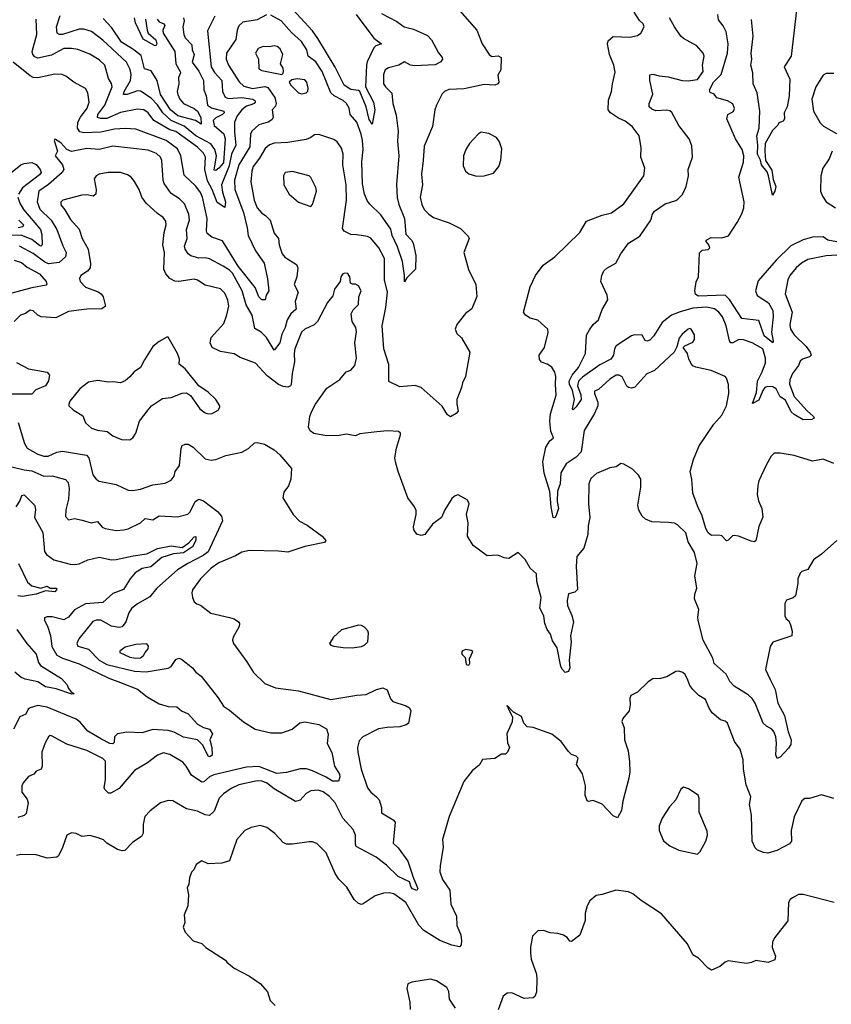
# Model space of a CAD drawing. Extents: x 1552033 to 1694788, y 811965 to 917215.
# Tile 570 of 632: x 1677767 to 1683058, y 870071 to 876492. Entities that reach past the tile are written whole.
import ezdxf

# ---------------------------------------------------------------- set-up
doc = ezdxf.new("R2010")
doc.units = 0

msp = doc.modelspace()

# ---------------------------------------------------------------- linework, layer by layer
at = {"layer": '0CON20XD'}
for points in [[(1679960.8, 876525), (1680075, 876371.8), (1680125.8, 876335), (1680088.5, 876321.5), (1680075, 876308.6), (1680032.1, 876217.9), (1680027.2, 876195), (1680021.9, 876055), (1680072.4, 875955), (1680082.9, 875905), (1680065, 875810), (1680045, 875842.2), (1680026, 875925), (1679985, 876024.3), (1679975, 876030.6), (1679925, 876036.5), (1679881.5, 876065), (1679823.1, 876183.1), (1679710.2, 876370.2), (1679675, 876420), (1679524, 876584)], [(1680635, 876552.5), (1680748.1, 876425), (1680781.4, 876335), (1680827.1, 876265), (1680845, 876252.9), (1680885.8, 876255.8), (1680906.2, 876245), (1680903.8, 876165), (1680885, 876130), (1680890, 876085), (1680885, 876074), (1680865, 876064.3), (1680795, 876070), (1680665, 876042.2), (1680565, 876036.9), (1680536.2, 876025), (1680520.7, 876009.3), (1680484.2, 875935), (1680474.2, 875905), (1680457.1, 875795), (1680403, 875667), (1680396.3, 875573.7)], [(1682830.6, 876555), (1682795.8, 876255), (1682750, 876185), (1682788.6, 876105), (1682783.1, 875995), (1682770, 875925), (1682750, 875885), (1682752.5, 875845), (1682745, 875830), (1682715, 875820), (1682710, 875805), (1682675, 875770), (1682627.5, 875685), (1682624.5, 875635), (1682629.1, 875575), (1682670, 875510), (1682679.6, 875449.6), (1682696.9, 875405), (1682690.8, 875375), (1682675, 875347.5), (1682649.2, 875475), (1682639, 875499), (1682602.1, 875545), (1682595.8, 875575.8), (1682576.5, 875615), (1682579, 875675), (1682573.3, 875735), (1682586.7, 875785), (1682592.9, 875895), (1682575.5, 876015.5), (1682547.5, 876075), (1682545.8, 876145), (1682532.9, 876195), (1682540.9, 876235), (1682534.7, 876275), (1682548.8, 876385), (1682537.3, 876492.7)], [(1679038.1, 876515), (1678990.3, 876419.7), (1679015.4, 876185), (1679036.9, 876146.9), (1679084.7, 876095), (1679088, 876025), (1679106.4, 875986.4), (1679129.1, 875979.1), (1679215, 875984.8), (1679286, 875975), (1679300.5, 875965), (1679301.8, 875955), (1679295.6, 875945), (1679281, 875939), (1679245, 875927.4), (1679214, 875905), (1679185.2, 875865), (1679168.2, 875825), (1679167.9, 875757.9), (1679176.7, 875675), (1679148.3, 875615), (1679131.7, 875538.3), (1679083, 875415), (1679088, 875368), (1679108.8, 875305), (1679105, 875267.5), (1679055, 875300.8), (1679021.9, 875385), (1678990.3, 875440.3), (1678972.8, 875515), (1678978.9, 875595), (1678965, 875622.1), (1678925, 875661.8), (1678785, 875763.4), (1678745, 875774.8), (1678642.3, 875835), (1678604.6, 875885), (1678576.5, 875903.5), (1678535, 875908.9), (1678425, 875886), (1678335, 875847.4), (1678295, 875848.1), (1678273.3, 875855), (1678276.7, 875875), (1678321.7, 875935), (1678370, 876055), (1678365.3, 876075.3), (1678345, 876108.8), (1678322.9, 876195), (1678285, 876230.6), (1678225, 876267.1), (1678145, 876297.1), (1678105.3, 876305.3), (1678055, 876303.8), (1677975, 876261.6), (1677885, 876241.8), (1677865, 876249.2), (1677851.4, 876265), (1677849.1, 876285), (1677878.2, 876395), (1677873.3, 876495)], [(1678835.6, 876505), (1678838.5, 876485), (1678830.4, 876445), (1678837.5, 876395), (1678845.4, 876375), (1678888.7, 876328.7), (1678891.2, 876295), (1678903.5, 876265), (1678891.1, 876215), (1678935.7, 876155.7), (1678964.2, 876095), (1678967.3, 876035), (1678982, 875995), (1678990.4, 875935), (1679017.6, 875917.6), (1679098.6, 875895), (1679100.5, 875885), (1679088.9, 875875), (1679045, 875852.4), (1679027.2, 875835), (1679035, 875802.3), (1679096.9, 875746.9), (1679107.3, 875715), (1679095, 875559.6), (1679065, 875524.8), (1679045, 875508.5), (1679035, 875510), (1679050.7, 875605), (1679039.3, 875645), (1679013.3, 875683.3), (1678915.3, 875735), (1678838.7, 875798.7), (1678754, 875834), (1678700.2, 875885), (1678665, 875937.3), (1678625, 875980.8), (1678555, 876026.9), (1678535, 876029.3), (1678467.5, 876005), (1678444.4, 876005), (1678448.8, 876025), (1678488.8, 876095), (1678494.4, 876135), (1678487.5, 876167.5), (1678462.9, 876215), (1678308.8, 876358.8), (1678235.7, 876415.7), (1678185, 876431.1), (1678155, 876430.3), (1678046.7, 876395), (1678026.2, 876396.2), (1678011.4, 876405), (1678007.1, 876445), (1678031, 876519)], [(1678663.4, 876495), (1678675, 876478.8), (1678706.7, 876465), (1678712.5, 876455), (1678701, 876425), (1678702.2, 876405), (1678778, 876285), (1678783.9, 876205), (1678813.8, 876155), (1678815.4, 876144.6), (1678801.8, 876115), (1678804.7, 876075), (1678792.8, 876025), (1678797, 876005), (1678810.6, 875975), (1678834.9, 875944.9), (1678905, 875913.1), (1678925, 875895.8), (1678947.6, 875855), (1678949.2, 875810.8), (1678914, 875834), (1678798.4, 875865), (1678750.2, 875905), (1678684, 876004), (1678663, 876095), (1678625, 876158.8), (1678581.1, 876171.1), (1678559, 876259), (1678505, 876299.5), (1678430.6, 876345), (1678368.1, 876438.1), (1678310.2, 876500.2)], [(1678588, 876495), (1678596.9, 876425), (1678605.3, 876405), (1678655, 876361.5), (1678660.8, 876335), (1678655, 876321.4), (1678645, 876323.5), (1678572.3, 876365), (1678521.2, 876471.2), (1678515.2, 876505)], [(1679375, 876522.9), (1679315, 876491.1), (1679220.8, 876475), (1679195, 876451.1), (1679183.5, 876425), (1679176, 876364), (1679114.3, 876275), (1679113.5, 876235), (1679127.8, 876195), (1679197.6, 876087.6), (1679228.3, 876058.3), (1679285, 876043.1), (1679365, 876056), (1679385, 876050.3), (1679430, 875985), (1679439.6, 875945), (1679435, 875929.2), (1679413.3, 875905), (1679419.4, 875855), (1679410.9, 875839.1), (1679386.4, 875823.6), (1679325, 875806.4), (1679279.2, 875765), (1679272.5, 875745), (1679267.9, 875662.1), (1679195, 875545.4), (1679168.1, 875445), (1679170, 875385), (1679225.2, 875235), (1679248.9, 875135)], [(1680125, 876533.3), (1680225, 876481.2), (1680273.3, 876445), (1680335, 876430), (1680425, 876388.1), (1680450.8, 876360.8), (1680496.8, 876276.8), (1680521.4, 876245), (1680522.9, 876235), (1680511.7, 876218.3), (1680475, 876197.9), (1680340.8, 876190.8), (1680315.3, 876195.3), (1680275, 876216.9), (1680237.5, 876195), (1680171.6, 876178.4), (1680150.5, 876165), (1680139.1, 876135), (1680139.5, 876075), (1680151.1, 876055), (1680192.3, 876012.3), (1680200, 875945), (1680220.4, 875870.4), (1680233.1, 875765), (1680230.5, 875699.5), (1680237.6, 875605), (1680222.7, 875417.3), (1680228, 875332), (1680237.7, 875287.7), (1680275.8, 875195), (1680284.2, 875094.2), (1680320.6, 875055), (1680331.4, 875035), (1680349.2, 874955), (1680346.2, 874865), (1680290.8, 874809.2), (1680275, 874782.5), (1680276.1, 874823.9), (1680262.2, 874915), (1680230.2, 875010.2), (1680195.8, 875085), (1680185.6, 875125.6), (1680120.4, 875220.4), (1680048.5, 875288.5), (1680035, 875308.9), (1680015.3, 875355), (1680002.1, 875422.1), (1679997.1, 875565), (1680005.5, 875645), (1680001, 875705), (1679993.3, 875745), (1679964.8, 875824.8), (1679921.6, 875875), (1679915, 875915.8), (1679898.2, 875945), (1679875, 875965.8), (1679816, 875995), (1679795.8, 876015), (1679738.1, 876155), (1679697.5, 876217.5), (1679647.5, 876255), (1679639.2, 876295), (1679605, 876350.8), (1679539.1, 876409.1), (1679471.5, 876485), (1679405, 876521.8)], [(1683075, 873597.3), (1683005, 873625.7), (1682935, 873614.2), (1682815, 873650), (1682725, 873666), (1682685, 873665.8), (1682665, 873646.2), (1682632.8, 873587.2), (1682585.7, 873485), (1682578.1, 873455), (1682574.4, 873395), (1682583.1, 873355), (1682604.2, 873305), (1682612.3, 873247.7), (1682585, 873187.5), (1682565, 873093.8), (1682555, 873087.5), (1682535, 873090.8), (1682453.8, 873123.8), (1682425, 873128.5), (1682414.1, 873125.9), (1682385, 873097.3), (1682373.6, 873093.6), (1682345, 873126.7), (1682325, 873131.1), (1682277.4, 873127.4), (1682256.2, 873145), (1682239.3, 873175), (1682214.1, 873264.1), (1682192.1, 873305), (1682155.8, 873405), (1682149.4, 873495), (1682138.9, 873545), (1682159.5, 873625), (1682196, 873714), (1682291.4, 873855), (1682345, 873914), (1682374.4, 873975), (1682390.6, 874055), (1682387, 874113), (1682375.5, 874155.5), (1682365.7, 874165.7), (1682274.5, 874204.5), (1682175, 874226), (1682155, 874233.8), (1682146.2, 874245), (1682128.3, 874278.3), (1682120, 874315), (1682092.5, 874355), (1682103.9, 874366.1), (1682155, 874390), (1682165, 874407.5), (1682165, 874437.5), (1682145, 874473.8), (1682135, 874478), (1682125, 874474), (1682085, 874442), (1682066, 874415), (1682051.7, 874358.3), (1682033.3, 874325), (1681905.5, 874204.5), (1681855, 874183.1), (1681777.5, 874095), (1681755, 874090), (1681735, 874093.3), (1681725, 874102.5), (1681693.9, 874163.9), (1681675, 874173.8), (1681655, 874173.8), (1681615, 874148.8), (1681540, 874080), (1681515, 874068.8), (1681513.1, 874055), (1681535, 873997.5), (1681536.5, 873975), (1681514.7, 873925), (1681446.3, 873813.7), (1681426.5, 873675), (1681395, 873639.1), (1681328.9, 873595), (1681295, 873537.5), (1681289.6, 873465), (1681272.4, 873417.6), (1681270.7, 873350.7), (1681280, 873305), (1681265, 873258), (1681255, 873243.8), (1681245, 873246.7), (1681232.5, 873315), (1681222.2, 873415), (1681185, 873535.8), (1681178.1, 873608.1), (1681195.9, 873705), (1681223.4, 873746.6), (1681247.9, 873765), (1681229.3, 873809.3), (1681222.6, 873875), (1681227.9, 873922.1), (1681264.5, 874044.5), (1681258.8, 874115), (1681262.2, 874165), (1681255, 874193.3), (1681235, 874226.7), (1681205.9, 874245.9), (1681169.3, 874259.3), (1681156.4, 874276.4), (1681153.8, 874305), (1681187.5, 874355), (1681212.7, 874452.7), (1681210.8, 874475), (1681145, 874532), (1681095.7, 874545.7), (1681063.3, 874565), (1681051.2, 874585), (1681095, 874750), (1681128.8, 874825), (1681178.8, 874891.2), (1681255, 874946.2), (1681418, 875105), (1681461.7, 875178.3), (1681565, 875218.1), (1681625, 875233.3), (1681705, 875291.4), (1681835.7, 875475), (1681841.2, 875525), (1681816.9, 875595), (1681817.9, 875657.9), (1681805.7, 875735.7), (1681758.8, 875795), (1681715, 875830), (1681670.5, 875850.5), (1681618.8, 875885), (1681602.5, 875905), (1681605, 875967.5), (1681625.5, 876025), (1681630.6, 876075), (1681649.7, 876149.7), (1681640.6, 876195), (1681612.9, 876265), (1681598.6, 876335), (1681602.5, 876355), (1681636.9, 876383.1), (1681745, 876378.9), (1681795, 876389.2), (1681816.2, 876405), (1681837.5, 876445), (1681832, 876465), (1681807.5, 876487.5), (1681772, 876542)], [(1683095, 874957.3), (1683025, 874951.2), (1682905, 874927.3), (1682864.4, 874905), (1682828.9, 874875), (1682787.5, 874825), (1682774.5, 874795), (1682757.7, 874705), (1682802.5, 874585), (1682788.5, 874505), (1682792.5, 874475), (1682815, 874436), (1682895, 874360.8), (1682920.8, 874325), (1682926.2, 874305), (1682915.6, 874294.4), (1682870.7, 874279.3), (1682855.7, 874265), (1682843.1, 874236.9), (1682804.6, 874185), (1682786.8, 874143.2), (1682784.8, 874115), (1682815, 874035.3), (1682900.8, 873940.8), (1682941.5, 873905), (1682946.5, 873893.5), (1682930, 873885), (1682875, 873882.9), (1682815, 873917.1), (1682795.7, 873935), (1682760.3, 874010.3), (1682725, 874031.9), (1682697.5, 874085), (1682677, 874097), (1682645, 874100), (1682625, 874092.8), (1682610.7, 874075), (1682585, 874011.5), (1682545, 873990), (1682569.6, 874060.4), (1682576.8, 874135), (1682607.4, 874195), (1682629.1, 874255), (1682629.3, 874285), (1682612.5, 874345), (1682542.5, 874385), (1682484.5, 874405.5), (1682454.4, 874405.6), (1682416.7, 874385), (1682404, 874385), (1682395, 874397.5), (1682372.9, 874495), (1682348, 874555), (1682324.3, 874584.3), (1682295.7, 874605.7), (1682245, 874617.1), (1682155, 874610.4), (1682073.6, 874586.4), (1682015.4, 874565), (1681955, 874516.8), (1681900.3, 874429.7), (1681875, 874401.9), (1681855, 874395.6), (1681845, 874400.8), (1681825, 874435.4), (1681775, 874437.1), (1681755, 874430), (1681655, 874365.6), (1681643.6, 874346.4), (1681637.2, 874305), (1681621.2, 874278.8), (1681548.6, 874241.4), (1681435, 874160.6), (1681408.8, 874135), (1681402.3, 874105), (1681425.3, 874044.7), (1681428.3, 874015), (1681395, 873966.9), (1681375, 873948.8), (1681370.8, 873955), (1681384.7, 874015), (1681371.1, 874075), (1681350.9, 874115), (1681348.6, 874135), (1681367.6, 874175), (1681410, 874225), (1681455.3, 874315), (1681462.3, 874435), (1681480.8, 874469.2), (1681505.7, 874505), (1681540.9, 874535), (1681565, 874601.2), (1681600.8, 874665), (1681597.1, 874695), (1681556.2, 874785), (1681562, 874825), (1681575.7, 874854.3), (1681595, 874872), (1681652.5, 874905), (1681686.2, 874965), (1681736, 875035), (1681810.3, 875079.7), (1681880.6, 875185), (1681891.8, 875225), (1681905, 875244.4), (1681975, 875290.6), (1682045, 875312.5), (1682057.9, 875322.1), (1682087.3, 875352.7), (1682111.4, 875405), (1682126.8, 875473.2), (1682124.2, 875515), (1682152.9, 875595), (1682149.7, 875669.7), (1682131.2, 875715), (1682063, 875803), (1682017.8, 875887.8), (1682005, 875898.5), (1681985, 875902.1), (1681915, 875896.9), (1681888.1, 875908.1), (1681871.1, 875925), (1681871.5, 875945), (1681894.5, 876005.5), (1681875.6, 876095), (1681875, 876132.5), (1681895, 876137.5), (1681935.6, 876125.6), (1681995, 876120.6), (1682085, 876095.5), (1682125, 876093.2), (1682185, 876102.7), (1682222.8, 876155), (1682217.8, 876195), (1682230, 876255), (1682221.9, 876275), (1682181.1, 876321.1), (1682095, 876368.9), (1682076.9, 876385), (1682034.7, 876444.7), (1682004.1, 876504.1)], [(1683095, 875043), (1683035, 875053.8), (1683005, 875076.8), (1682935, 875073.8), (1682875, 875056.9), (1682795, 875016.8), (1682699.2, 874925), (1682580.1, 874789.9), (1682563.1, 874725), (1682575, 874693.6), (1682649.1, 874645), (1682676.7, 874595), (1682679.8, 874555), (1682668.4, 874455), (1682679.2, 874395), (1682676.2, 874383.8), (1682619.7, 874429.7), (1682585, 874530.5), (1682475, 874543.3), (1682421.9, 874625), (1682395, 874666.4), (1682365, 874696.5), (1682189.7, 874689.7), (1682171.7, 874701.7), (1682167.3, 874725), (1682177, 874783), (1682193.1, 874815), (1682198.3, 874971.7), (1682215, 874990), (1682255, 874993.3), (1682266.1, 875003.9), (1682260, 875025), (1682242.5, 875045), (1682242.5, 875055), (1682275, 875070.8), (1682345, 875070), (1682387.4, 875082.6), (1682445, 875169.2), (1682475, 875225.7), (1682487.6, 875265), (1682490.3, 875305), (1682454.4, 875465), (1682485, 875562.5), (1682488.1, 875605), (1682476.9, 875645), (1682434.4, 875715), (1682376, 875845), (1682384, 875875), (1682406.4, 875886.4), (1682421.2, 875895), (1682427.3, 875912.7), (1682415, 875943.8), (1682382.1, 875962.1), (1682312.5, 875982.5), (1682295, 876006.2), (1682268.3, 876018.3), (1682264.6, 876034.6), (1682290, 876085), (1682338.9, 876135), (1682381.8, 876275), (1682384.6, 876335.4), (1682372.6, 876412.6), (1682353.1, 876453.1), (1682322, 876492), (1682318.2, 876525)], [(1679475, 876133.8), (1679485, 876142.5), (1679487.5, 876155), (1679485.5, 876175.5), (1679468.1, 876205), (1679481.5, 876265), (1679465, 876302.7), (1679445, 876317.9), (1679425, 876322), (1679395, 876314.5), (1679355, 876317.5), (1679321.2, 876305), (1679304.3, 876275), (1679323.8, 876235), (1679325, 876172.5), (1679345, 876160), (1679475, 876133.8)], [(1679248.9, 875135), (1679256.1, 875085), (1679304.1, 874985), (1679360.9, 874905), (1679382.1, 874802.1), (1679391.1, 874725), (1679374.4, 874695), (1679366.7, 874665), (1679345, 874665.7), (1679325, 874685.5), (1679301.8, 874745), (1679190.9, 874885), (1679089, 875049), (1679020, 875075), (1678988.9, 875098.9), (1678983.6, 875115), (1678988.1, 875195), (1678958.3, 875335), (1678945, 875365.4), (1678915, 875406.1), (1678838.1, 875478.1), (1678818.1, 875605), (1678795, 875650), (1678722.3, 875705), (1678525, 875779.3), (1678455, 875783.6), (1678385, 875778), (1678295, 875758.2), (1678185, 875754.2), (1678159.9, 875759.9), (1678144.7, 875785), (1678146.4, 875825), (1678162.6, 875857.4), (1678205.9, 875915), (1678219.5, 875955), (1678210.6, 876015), (1678195, 876044), (1678118.8, 876085), (1678068, 876125), (1678043.8, 876133.8), (1677995, 876136.9), (1677885, 876112.1), (1677855, 876116.2), (1677835, 876126.2), (1677724.8, 876214.8)], [(1679605, 876008.5), (1679635, 876014.3), (1679644.5, 876025.5), (1679647.3, 876045), (1679638.9, 876085), (1679625, 876100.6), (1679575, 876106.9), (1679540.4, 876099.6), (1679524.2, 876085.8), (1679534.2, 876065), (1679585, 876015.6), (1679605, 876008.5)], [(1683075, 876140.8), (1683025, 876140.6), (1683005, 876130), (1682956.2, 876055), (1682931.8, 875975), (1682941.3, 875895), (1682985, 875819.2), (1683006.9, 875796.9), (1683090.9, 875750.9)], [(1680396.3, 875573.7), (1680387.3, 875485), (1680391.8, 875415), (1680378.1, 875335), (1680387.9, 875287.9), (1680404.3, 875255), (1680434, 875224), (1680465, 875202.9), (1680566.6, 875166.6), (1680639.5, 875129.5), (1680689.5, 875079.5), (1680696.7, 875065), (1680662.5, 874975), (1680693.6, 874863.6), (1680741.2, 874765), (1680746.1, 874686.1), (1680714.1, 874605.9), (1680674.2, 874575.8), (1680616.4, 874503.6), (1680606.7, 874475), (1680616.4, 874446.4), (1680647.5, 874417.5), (1680701.4, 874325), (1680672.5, 874165), (1680654.4, 874125), (1680647.4, 874092.6), (1680616.9, 874015), (1680615.8, 873985.8), (1680625, 873940), (1680612.5, 873925), (1680575, 873903.3), (1680556.7, 873915), (1680521.4, 873971.4), (1680385, 874093.8), (1680345, 874106.2), (1680245, 874098), (1680172.7, 874132.7), (1680172.6, 874242.6), (1680140.9, 874345), (1680128.8, 874495), (1680154.2, 874615), (1680164.7, 874715), (1680144.7, 874795), (1680145.3, 874935), (1680107.7, 875005), (1680055, 875066.9), (1680035, 875078.9), (1679965, 875089.1), (1679925, 875090.9), (1679882.4, 875112.4), (1679871.1, 875131.1), (1679896.9, 875315), (1679894.6, 875415), (1679873.8, 875545), (1679875.4, 875615), (1679865.6, 875655), (1679835.8, 875695), (1679815, 875710), (1679716.9, 875743.1), (1679688.3, 875741.7), (1679665, 875722.9), (1679635, 875711.8), (1679515, 875691.2), (1679425, 875686.7), (1679395, 875676.8), (1679367.7, 875652.3), (1679331.2, 875588.8), (1679289.2, 875535), (1679279.7, 875505), (1679274.1, 875434.1), (1679294.5, 875315), (1679315, 875265.6), (1679345, 875230.6), (1679368.6, 875215), (1679400, 875185), (1679425, 875100), (1679454, 875065), (1679458.9, 875025), (1679476.9, 874965), (1679495, 874942.7), (1679571.2, 874895), (1679580, 874875), (1679574.4, 874815), (1679555.6, 874765), (1679581.6, 874715), (1679563.6, 874655), (1679569.1, 874605), (1679535, 874573.4), (1679511.3, 874535), (1679497.1, 874485), (1679475, 874440.8), (1679463.8, 874385), (1679425, 874336.7), (1679375, 874418.9), (1679340.8, 874455), (1679299.1, 874479.1), (1679281.4, 874565), (1679243.1, 874633.1), (1679216.5, 874725), (1679155, 874838.6), (1679135, 874858.6), (1679093.1, 874885), (1679005, 874933.6), (1678975, 874939.6), (1678935, 874937.3), (1678882.2, 874952.2), (1678865.3, 874965.3), (1678845.8, 874995.8), (1678841.1, 875015), (1678858.8, 875065), (1678854.1, 875125), (1678873.2, 875185), (1678868.9, 875225), (1678842, 875292), (1678808.1, 875325), (1678755, 875358.2), (1678709.1, 875425), (1678702.5, 875445), (1678692.7, 875575), (1678685.2, 875595.2), (1678659.2, 875619.1), (1678605, 875641.6), (1678375, 875667.2), (1678285, 875646.2), (1678205, 875653.2), (1678105, 875632.5), (1678075, 875645.8), (1678035, 875688.5), (1678000, 875710), (1677995, 875712.5), (1677992, 875705), (1678013.8, 875635), (1677997.5, 875605), (1678045, 875545.6), (1678055.3, 875515), (1678044.1, 875495), (1677955, 875417.3), (1677892, 875375), (1677881.8, 875305), (1677897.6, 875257.6), (1677971.9, 875185), (1678008.8, 875125), (1678047.8, 875017.7), (1678069.6, 874975), (1678065.5, 874945), (1678025, 874908.5), (1677955, 874901.1), (1677930.5, 874910.5), (1677855, 874967.6), (1677765, 875016.2)], [(1680745, 875471.2), (1680795, 875473.8), (1680855, 875492), (1680890, 875535), (1680904.4, 875575.6), (1680909.1, 875649.1), (1680895.6, 875695), (1680875, 875724), (1680825, 875750), (1680775, 875758.8), (1680755, 875746.2), (1680699.2, 875685), (1680675, 875646.7), (1680660, 875605), (1680658.3, 875538.3), (1680673.9, 875503.9), (1680695, 875486.7), (1680745, 875471.2)], [(1683064.2, 875635.8), (1683044.2, 875585), (1683002.9, 875525), (1682989.4, 875475), (1682987.3, 875375), (1683000.9, 875340.9), (1683025.3, 875305.3), (1683086.1, 875266.1)], [(1677685.4, 875475), (1677775, 875545.8), (1677795, 875554.2), (1677845, 875560.6), (1677875, 875548.8), (1677900.4, 875515), (1677906.2, 875495), (1677895, 875480.4), (1677785.3, 875395), (1677759.2, 875355)], [(1683095, 873095.8), (1682995, 873006.2), (1682941.1, 872968.9), (1682905, 872906.7), (1682866.4, 872893.6), (1682855, 872882.5), (1682840, 872845), (1682840, 872815), (1682824.2, 872735), (1682808.5, 872721.5), (1682765, 872706), (1682756, 872685), (1682755.7, 872605), (1682764.4, 872584.4), (1682781.2, 872571.2), (1682791.2, 872545), (1682803.8, 872505), (1682801.2, 872475), (1682677.6, 872432.4), (1682659.1, 872405), (1682630, 872255), (1682660.3, 872190.2), (1682692.7, 872125), (1682708.8, 872035), (1682752.5, 871955), (1682777.3, 871847.3), (1682795.7, 871795), (1682794, 871765), (1682779.1, 871740.9), (1682725, 871682), (1682704.3, 871674.3), (1682697.3, 871697.3), (1682700.6, 871775), (1682695.6, 871815), (1682684.4, 871845), (1682669.4, 871865), (1682634.4, 871885), (1682614.6, 871905), (1682562.1, 872035), (1682542.5, 872065), (1682515, 872090), (1682424.2, 872145), (1682397.2, 872177.2), (1682373.1, 872225), (1682294.7, 872294.7), (1682285, 872328.8), (1682222, 872445), (1682190.3, 872575), (1682187.1, 872595), (1682195.4, 872645), (1682165.5, 872715), (1682167.5, 872745), (1682181.9, 872785), (1682168.9, 872865), (1682184.4, 872945), (1682166.6, 873016.6), (1682125, 873086.2), (1682110.6, 873145), (1682055, 873198.6), (1682035, 873208.1), (1681995.9, 873214.1), (1681888.3, 873218.3), (1681846.7, 873235), (1681824, 873255), (1681803.4, 873293.4), (1681795.7, 873325.7), (1681815.6, 873444.4), (1681815.5, 873495.5), (1681801.3, 873521.3), (1681761.7, 873561.7), (1681705, 873594), (1681685, 873598), (1681655, 873576.7), (1681615, 873570), (1681526.6, 873533.4), (1681489.7, 873500.3), (1681476.9, 873465), (1681475.6, 873335.6), (1681484.3, 873245), (1681472, 873192), (1681470, 873135), (1681444.1, 873045.9), (1681399.3, 872990.7), (1681394.1, 872925.9), (1681404.1, 872775.9), (1681385, 872758), (1681345, 872748), (1681335.5, 872705.5), (1681337.1, 872672.9), (1681366.9, 872606.9), (1681377.5, 872565), (1681358.1, 872475), (1681362.5, 872435), (1681348.1, 872315), (1681354.3, 872265), (1681345, 872241.9), (1681323.8, 872235), (1681304.6, 872255), (1681295.6, 872275), (1681271.1, 872395), (1681240.6, 872440.6), (1681227.3, 872485), (1681204.7, 872514.7), (1681189.6, 872555), (1681184.5, 872605), (1681158.5, 872655), (1681166.9, 872725), (1681137.6, 872827.6), (1681135, 872879.2), (1681094.3, 872915), (1681062.3, 872972.3), (1681017.3, 873017.3), (1680955, 872977.5), (1680925, 872982.5), (1680885, 873000), (1680815, 872995.8), (1680722.3, 873062.3), (1680687.1, 873125), (1680690.3, 873210.3), (1680678.9, 873265), (1680696.9, 873336.9), (1680685, 873360), (1680625, 873393.3), (1680605, 873386.2), (1680585, 873368.8), (1680539.2, 873295), (1680516, 873245), (1680458.3, 873201.7), (1680407.5, 873135), (1680385, 873127.5), (1680355, 873137.5), (1680336.7, 873165), (1680333.8, 873185), (1680351.4, 873265), (1680351.2, 873291.2), (1680340.8, 873315), (1680297.1, 873375), (1680234.2, 873545), (1680217.8, 873607.8), (1680212.9, 873635), (1680222.3, 873697.7), (1680250, 873785), (1680250, 873795), (1680236.4, 873806.4), (1680165, 873810), (1680096.1, 873803.9), (1679985, 873790.8), (1679955, 873778.6), (1679895, 873789.4), (1679849.1, 873780.9), (1679767.7, 873777.7), (1679684.1, 873794.1), (1679660.5, 873810.5), (1679648.8, 873835), (1679659.2, 873905), (1679670, 873935), (1679694.2, 873985), (1679769.7, 874090.3), (1679854, 874145), (1679894.2, 874195.8), (1679925, 874206.2), (1679952.3, 874237.7), (1679962.9, 874285), (1679951.2, 874385), (1679962.7, 874457.3), (1679958.1, 874485), (1679934.3, 874525), (1679927.5, 874575), (1679940, 874600), (1679976.2, 874635), (1679978, 874685), (1679992.5, 874725), (1679975, 874756.2), (1679955, 874766.7), (1679937, 874767), (1679923.3, 874775), (1679920, 874815), (1679906.4, 874836.4), (1679885, 874840), (1679872.5, 874835), (1679860, 874815), (1679855.9, 874784.1), (1679820, 874735), (1679809.1, 874690.9), (1679773, 874647), (1679709.2, 874525), (1679687.2, 874502.8), (1679625, 874474.3), (1679605, 874454.2), (1679560.4, 874345), (1679555.5, 874315), (1679558.3, 874261.7), (1679542.5, 874185), (1679536.1, 874113.9), (1679532.5, 874105), (1679515, 874096.7), (1679485, 874100), (1679455, 874113.8), (1679379.4, 874169.4), (1679305, 874252.5), (1679205, 874290), (1679165, 874312.7), (1679075, 874328.1), (1679020.8, 874355), (1679009.4, 874385), (1679015, 874418.8), (1679098, 874512), (1679116.7, 874566.7), (1679130.3, 874625), (1679123.8, 874663.8), (1679105, 874707.8), (1679075, 874736.2), (1678975, 874760), (1678925, 874794.4), (1678905, 874800.4), (1678805, 874784.6), (1678777.9, 874787.9), (1678744.7, 874804.7), (1678719.5, 874835), (1678706.4, 874865), (1678710.3, 874975), (1678700.3, 875025), (1678707.7, 875105), (1678721.8, 875155), (1678719.1, 875179.1), (1678702.4, 875202.4), (1678665, 875227.8), (1678591.1, 875295), (1678563.8, 875335), (1678545, 875384.2), (1678515, 875438), (1678494, 875465), (1678470.7, 875480.7), (1678425, 875496.5), (1678344.6, 875495.4), (1678285.4, 875484.6), (1678265, 875474.2), (1678251.8, 875455), (1678265.6, 875384.4), (1678263.8, 875355), (1678245, 875342), (1678205, 875350), (1678171.3, 875348.7)], [(1679665, 875274), (1679675, 875287.5), (1679701.9, 875375), (1679697.8, 875397.8), (1679664.1, 875464.1), (1679653.9, 875473.9), (1679545, 875503.3), (1679496.7, 875495), (1679485.9, 875474.1), (1679489.4, 875415), (1679524.4, 875355), (1679585, 875303.3), (1679665, 875274)], [(1677754.7, 875335), (1677768.4, 875295), (1677791.8, 875255), (1677903, 875123), (1677912.1, 875092.1), (1677913.2, 875025), (1677905, 875016.2), (1677895, 875020), (1677845, 875058.7), (1677776.3, 875086.3), (1677661.2, 875085)], [(1678171.3, 875348.7), (1678047.5, 875315), (1678035, 875302.5), (1678034.3, 875285), (1678061.5, 875251.5), (1678098.6, 875188.6), (1678155, 875126), (1678174.4, 875065), (1678212.8, 874995), (1678228.3, 874901.7), (1678226.7, 874875), (1678208.5, 874851.5), (1678165, 874823.8), (1678157.1, 874805), (1678160.6, 874785), (1678195, 874746.9), (1678275, 874719.5), (1678297.5, 874705), (1678310.8, 874685), (1678327, 874623), (1678303, 874607), (1678205, 874604.4), (1678085, 874589.2), (1678002.7, 874547.3), (1677907.5, 874555), (1677885.7, 874565.7), (1677855, 874594.2), (1677835, 874597.5), (1677805, 874576.5), (1677771.2, 874565), (1677730.6, 874525)], [(1677762.1, 875185), (1677792.4, 875155), (1677787.6, 875142.4), (1677756, 875135)], [(1677731.5, 874925), (1677777.7, 874907.7), (1677815, 874878), (1677895.3, 874835.3), (1677940, 874785), (1677944.2, 874765.8), (1677939.1, 874760.9), (1677845, 874744.2), (1677675, 874698.2)], [(1678485, 873753.3), (1678503.9, 873766.1), (1678524.1, 873795.9), (1678548.8, 873875), (1678605, 873947.5), (1678626.1, 873973.9), (1678697.7, 874022.3), (1678755, 874027.5), (1678825, 874055.8), (1678855, 874058.8), (1678881.2, 874041.2), (1678941.2, 873955), (1678975, 873928), (1678997.7, 873922.3), (1679022.5, 873925), (1679060, 873945), (1679071.2, 873965), (1679071.2, 873975), (1679045.8, 874015), (1678995, 874063.8), (1678934.1, 874104.1), (1678846, 874215), (1678806.7, 874245), (1678807.7, 874277.7), (1678795.8, 874315), (1678735, 874422.5), (1678725, 874422.5), (1678675, 874393.3), (1678635, 874360), (1678580, 874275), (1678555, 874223.3), (1678513.8, 874195), (1678485, 874162.5), (1678455, 874136.7), (1678425, 874123.3), (1678375, 874130), (1678345, 874127.5), (1678275, 874140), (1678215, 874128), (1678158, 874085), (1678094, 874005), (1678086.7, 873985), (1678087.5, 873975), (1678115, 873947.5), (1678178.7, 873908.7), (1678195, 873864.2), (1678235, 873829.4), (1678275, 873815.6), (1678337.4, 873807.4), (1678375, 873779.2), (1678430, 873755), (1678485, 873753.3)], [(1677745, 874257.7), (1677824, 874215), (1677945, 874194.5), (1677961.2, 874175), (1677955, 874138), (1677935, 874104.4), (1677872.1, 874077.9), (1677845, 874051.1), (1677695, 874049.2)], [(1677757.3, 873865), (1677797.6, 873727.6), (1677815, 873697.5), (1677885, 873658.5), (1677925, 873646.2), (1677953.3, 873646.7), (1678008.9, 873671.1), (1678045, 873678), (1678203.1, 873653.1), (1678216.5, 873635), (1678244.6, 873525), (1678265, 873495.6), (1678285, 873483.3), (1678395, 873460.6), (1678475, 873424.3), (1678505, 873421.4), (1678555, 873431.4), (1678635, 873459.2), (1678715, 873469.2), (1678755, 873490), (1678772.9, 873515), (1678780.9, 873545), (1678808.2, 873585), (1678820, 873695), (1678826.7, 873715), (1678845, 873724), (1678865, 873724.3), (1678898.6, 873705), (1678975, 873628.8), (1679015, 873620), (1679045, 873624.2), (1679110.9, 873649.1), (1679215, 873671.4), (1679258.8, 873695), (1679297.3, 873732.7), (1679315, 873734.2), (1679363, 873723), (1679425, 873687.3), (1679463.4, 873655), (1679538.1, 873565), (1679534, 873495), (1679518.3, 873451.7), (1679488.3, 873411.7), (1679483.3, 873375), (1679550, 873265), (1679592, 873222), (1679640, 873195), (1679738, 873125), (1679762.5, 873095), (1679755, 873083.3), (1679625, 873056.9), (1679515, 873019.4), (1679455, 873026.5), (1679265, 873030), (1679215, 873018.8), (1679174.5, 872995.5), (1679065, 872950), (1679015, 872915.4), (1678945.6, 872845), (1678893.3, 872775), (1678889.1, 872755), (1678893, 872723), (1678905, 872696.2), (1678922.2, 872682.2), (1678945, 872674), (1679012.2, 872622.2), (1679135, 872594.2), (1679165, 872584.2), (1679193.8, 872565), (1679200, 872555), (1679197.5, 872535), (1679158, 872465), (1679154, 872445), (1679160, 872425), (1679248.1, 872305), (1679290, 872235), (1679365, 872162.9), (1679435, 872134.4), (1679584.1, 872115.9), (1679795, 872059.4), (1679965, 872087.1), (1680025, 872090.6), (1680093.3, 872125), (1680135, 872134.3), (1680162.5, 872122.5), (1680185, 872063.3), (1680198.8, 872045), (1680287.4, 872017.4), (1680308.8, 872005), (1680315.8, 871985), (1680301.2, 871905), (1680286.6, 871893.4), (1680245, 871880), (1680163.2, 871876.8), (1680105, 871866.7), (1680004.4, 871815), (1679980.1, 871789.9), (1679969.7, 871745), (1679970.9, 871715), (1679993.1, 871605), (1680035, 871481.9), (1680055, 871454.4), (1680094, 871425), (1680110, 871405), (1680126, 871355), (1680125, 871320), (1680201.2, 871275), (1680215, 871260), (1680202, 871122), (1680235, 871090.6), (1680297.7, 871005), (1680333.8, 870893.8), (1680362.9, 870827.1), (1680355, 870814.3), (1680326.9, 870825), (1680318.2, 870835), (1680308.8, 870868.8), (1680234.2, 870904.2), (1680158.3, 870978.3), (1680090.7, 871030.7), (1679960.6, 871100.6), (1679955.5, 871115), (1679955.3, 871175), (1679940.3, 871210.2), (1679874.3, 871284.3), (1679824, 871384), (1679787.2, 871427.3), (1679745, 871456.7), (1679713.1, 871466.9), (1679665, 871463.8), (1679635, 871446.5), (1679595, 871401.9), (1679565, 871394.4), (1679425, 871477.3), (1679375.7, 871515.7), (1679345, 871526.8), (1679315, 871528.2), (1679195, 871501.8), (1679145, 871479.5), (1679095.3, 871444.7), (1679068.1, 871415), (1679035, 871331.4), (1679005, 871302.2), (1678975, 871307.1), (1678925, 871330), (1678855, 871345.6), (1678765, 871397.1), (1678735, 871399.4), (1678684, 871385), (1678616.6, 871333.4), (1678581.9, 871295), (1678571.1, 871245), (1678572.4, 871187.6), (1678561.4, 871165), (1678505, 871128.6), (1678452.5, 871075), (1678435, 871072.9), (1678405, 871080.6), (1678335, 871120.9), (1678312.8, 871142.8), (1678277.4, 871157.4), (1678225, 871171.9), (1678175, 871165.7), (1678135, 871185.7), (1678105, 871190), (1678074, 871175), (1678046.4, 871093.6), (1678020, 871040), (1678008.8, 871031.2), (1677945, 871024.4), (1677875, 871045.6), (1677775, 871047.3), (1677745, 871040.5)], [(1677715, 873576.7), (1677795, 873555.8), (1677845, 873550.8), (1677925, 873516.2), (1677978.1, 873518.1), (1678065, 873493.1), (1678083.1, 873473.1), (1678090, 873435), (1678086, 873365), (1678067.1, 873295), (1678065, 873252.5), (1678085, 873231.2), (1678125, 873238.8), (1678175, 873228), (1678231.7, 873211.7), (1678275, 873219.2), (1678303.8, 873183.8), (1678325, 873173.3), (1678395, 873161.5), (1678445.4, 873164.6), (1678475, 873171.1), (1678555, 873211.5), (1678585, 873239.5), (1678635, 873229.5), (1678677, 873257), (1678795, 873250.9), (1678862.6, 873267.4), (1678877.3, 873282.7), (1678910.9, 873349.1), (1678935.5, 873364.5), (1678965, 873354.7), (1679055.4, 873285.4), (1679082.7, 873255), (1679088.8, 873225), (1678995, 873021.5), (1678962.6, 872997.4), (1678863.3, 872946.7), (1678795.8, 872904.2), (1678660, 872785), (1678615, 872728), (1678535, 872683.3), (1678496.6, 872653.4), (1678479.1, 872625), (1678458.9, 872565), (1678435, 872533.2), (1678415, 872527.9), (1678365, 872537.1), (1678295, 872577.1), (1678265, 872575.8), (1678242.8, 872567.2), (1678151.4, 872455), (1678140, 872425), (1678145, 872406.7), (1678215, 872386.1), (1678284.7, 872315), (1678335, 872286.2), (1678515, 872244.3), (1678590.9, 872239.1), (1678735, 872262.2), (1678755, 872274.3), (1678785, 872318.8), (1678805, 872328.8), (1678822.3, 872322.3), (1678892.9, 872265), (1678915, 872236.9), (1678950.2, 872210.2), (1679060.7, 872070.7), (1679095.5, 872015.5), (1679135, 871990), (1679225, 871914.3), (1679301.2, 871865), (1679405, 871841.6), (1679475, 871842.3), (1679543.8, 871866.2), (1679592.9, 871907.1), (1679625, 871913.8), (1679716.6, 871896.6), (1679767, 871867), (1679777.7, 871832.3), (1679771.7, 871771.7), (1679802.3, 871712.3), (1679820, 871625), (1679851.1, 871571.1), (1679853.1, 871553.1), (1679845, 871525.6), (1679806.3, 871526.4), (1679765, 871552.3), (1679675, 871594.5), (1679636.4, 871606.4), (1679595, 871606.8), (1679507.2, 871582.8), (1679444.2, 871575.8), (1679325, 871622.2), (1679245, 871618.6), (1679032.2, 871567.8), (1679004.8, 871555.2), (1678968.1, 871521.9), (1678955, 871519.5), (1678885.9, 871565.9), (1678853.1, 871625), (1678829.3, 871649.3), (1678745, 871700.8), (1678705, 871710), (1678665, 871696), (1678600, 871645), (1678516, 871595), (1678415, 871478.8), (1678361.7, 871448.3), (1678345, 871447.5), (1678321.1, 871471.1), (1678316.9, 871485), (1678325.3, 871535), (1678325.9, 871655.9), (1678308.6, 871675), (1678205, 871725.4), (1678075, 871766.9), (1677975, 871821.2), (1677965, 871823.3), (1677954.1, 871815.9), (1677932.7, 871777.3), (1677910.8, 871715), (1677912.5, 871625), (1677907.5, 871605), (1677875, 871591.9), (1677858.2, 871571.8), (1677825, 871556.2), (1677790, 871515), (1677781.5, 871495), (1677781.5, 871455), (1677815, 871408), (1677823.1, 871385), (1677808.6, 871315), (1677795, 871301.9), (1677755, 871290)], [(1677744.5, 873315), (1677768.1, 873351.9), (1677781.3, 873388.7), (1677795, 873394.3), (1677865.8, 873325), (1677870, 873295), (1677863.8, 873245), (1677918.5, 873148.5), (1677927.8, 873025), (1677940.8, 873005), (1677990.3, 872970.3), (1678095, 872941.4), (1678125, 872938.6), (1678155, 872944.4), (1678211.1, 872968.9), (1678285, 872986.4), (1678365, 872968.9), (1678395, 872970.9), (1678506.4, 872996.4), (1678595, 873007.8), (1678665, 873042.7), (1678755, 873060.4), (1678825, 873050.8), (1678870.5, 873079.5), (1678905, 873120.5), (1678915, 873122), (1678914.5, 873095), (1678892.9, 873055), (1678880.9, 873045), (1678834.4, 873015), (1678769.7, 873009.7), (1678694.5, 872985.5), (1678621.1, 872925), (1678565, 872912.2), (1678520, 872885), (1678486.4, 872845), (1678444, 872776), (1678375, 872749.6), (1678308.7, 872691.3), (1678195, 872682.1), (1678125, 872644.4), (1678084.4, 872595), (1678055, 872578.2), (1677977.7, 872597.7), (1677945, 872598.8), (1677928.3, 872591.7), (1677927.5, 872575), (1677947.5, 872537.5), (1677966.7, 872476.7), (1677975.4, 872405), (1678008.2, 872348.2), (1678045, 872328.2), (1678155, 872291.6), (1678347.1, 872197.1), (1678425, 872169.2), (1678535, 872126.5), (1678596.9, 872076.9), (1678675, 872030.4), (1678735, 872013.6), (1678791.8, 872011.8), (1678822, 871985), (1678865, 871966), (1678925, 871898.2), (1678965, 871875.4), (1679005, 871864.6), (1679023.5, 871835), (1679007.1, 871795), (1679019.2, 871745), (1679022.5, 871695), (1679005.7, 871684.3), (1678995, 871688.6), (1678960.4, 871760.4), (1678925.3, 871795.3), (1678835, 871813.1), (1678773.3, 871845), (1678735, 871857.6), (1678635, 871862.9), (1678565, 871841.9), (1678465, 871844.8), (1678404.9, 871835.1), (1678385, 871815.7), (1678381.9, 871778.1), (1678375, 871769.2), (1678355, 871772.7), (1678299.6, 871799.6), (1678211.7, 871851.7), (1678161.2, 871911.2), (1678135, 871930), (1677945, 872008.7), (1677885, 872019.7), (1677835, 872004.5), (1677822.2, 871995), (1677807.6, 871962.4), (1677767.5, 871945), (1677727.1, 871865)], [(1677758, 872945), (1677817.8, 872825), (1677845, 872800), (1677905, 872785.5), (1677945, 872797.1), (1677965.4, 872785.4), (1678007.1, 872785), (1678006.7, 872775), (1677995, 872761.8), (1677935, 872768.6), (1677875, 872745.5), (1677785, 872731.1), (1677755, 872734.4)], [(1677749.2, 872515), (1677812.7, 872425), (1677875, 872355.6), (1677890.3, 872300.2), (1677901.6, 872281.6), (1678040, 872195), (1678076.7, 872155), (1678082.5, 872135), (1678100.8, 872110.8), (1678122.5, 872095), (1678105.8, 872094.2), (1678005, 872128.5), (1677935, 872141.5), (1677885, 872173.1), (1677802.4, 872192.4), (1677773.8, 872205), (1677735, 872237.1)], [(1679935, 872395.6), (1679995, 872404.4), (1680016.2, 872415), (1680036.2, 872435), (1680040.7, 872490.7), (1680036.1, 872506.1), (1680015, 872530), (1679995, 872541.2), (1679975, 872543.8), (1679865, 872513.3), (1679813.3, 872465), (1679787.5, 872425), (1679795, 872412.5), (1679815, 872406.2), (1679875, 872398.9), (1679935, 872395.6)], [(1678525, 872327.4), (1678555, 872331.6), (1678574.2, 872345), (1678583.8, 872366.2), (1678605, 872390), (1678606.4, 872406.4), (1678595, 872422.5), (1678525, 872416.7), (1678455, 872400.6), (1678418.8, 872375), (1678420, 872365), (1678485, 872335.4), (1678525, 872327.4)], [(1680695, 872282.5), (1680701.2, 872295), (1680700, 872325), (1680721.7, 872371.7), (1680709.3, 872379.3), (1680675, 872384.2), (1680654.4, 872375.6), (1680648, 872365), (1680652.1, 872352.1), (1680671.7, 872331.7), (1680676.7, 872286.7), (1680695, 872282.5)], [(1683075, 871414.2), (1682995, 871436.7), (1682915, 871413.3), (1682885, 871412.5), (1682865, 871397.5), (1682816.7, 871293.3), (1682795.8, 871205), (1682798.8, 871135), (1682785, 871116.7), (1682703.3, 871075), (1682645, 871057.5), (1682615, 871060.8), (1682577.3, 871077.3), (1682561.3, 871091.3), (1682542, 871135), (1682536.7, 871305), (1682525.6, 871375), (1682534.2, 871425), (1682502.1, 871502.1), (1682485.7, 871605), (1682483.1, 871665), (1682463.3, 871735), (1682427.5, 871785), (1682381.4, 871905), (1682365, 871918.1), (1682335, 871927.1), (1682282, 871972), (1682261.7, 872001.7), (1682238, 872058), (1682195, 872084), (1682155, 872123.8), (1682135, 872150), (1682121.9, 872185), (1682105, 872221.2), (1682090, 872235), (1682065, 872244), (1682045, 872242), (1681985, 872206), (1681945, 872196), (1681895, 872193.3), (1681865, 872173.3), (1681795, 872106.7), (1681751.2, 872085), (1681744, 872065), (1681747.5, 872025), (1681740, 871985), (1681699.2, 871935), (1681691.4, 871915), (1681706.5, 871875), (1681710, 871795), (1681732.9, 871725), (1681742.7, 871652.7), (1681743.6, 871586.4), (1681738.8, 871545), (1681698, 871395), (1681691.2, 871335), (1681665, 871287.5), (1681635, 871300), (1681565, 871376.2), (1681505, 871400), (1681475, 871393.3), (1681467, 871397), (1681454, 871435), (1681456.2, 871495), (1681436.2, 871575), (1681396, 871635), (1681407, 871677), (1681395, 871690), (1681365, 871700), (1681345, 871720), (1681296, 871785), (1681235, 871832), (1681115, 871876.7), (1681075, 871880), (1681053.9, 871903.9), (1681037.7, 871947.7), (1680987, 871977), (1680945, 872020), (1680942.5, 872015), (1680950, 872010), (1680952.5, 871995), (1680980, 871945), (1680976.4, 871913.6), (1680943.3, 871835), (1680947, 871777), (1680960, 871745), (1680947.5, 871715), (1680935, 871702.5), (1680908.3, 871701.7), (1680863.6, 871673.6), (1680785, 871667.5), (1680765, 871632.5), (1680716.1, 871593.9), (1680661.2, 871525), (1680565.8, 871295), (1680524.2, 871145.8), (1680527.5, 871095), (1680507.1, 870975), (1680506.9, 870935), (1680523.1, 870885), (1680570, 870815), (1680577.9, 870725), (1680614.3, 870645), (1680616.4, 870585), (1680642.5, 870525), (1680648, 870485), (1680645, 870460), (1680633.3, 870446.7), (1680584.2, 870455.8), (1680505, 870487.1), (1680401.9, 870551.9), (1680368, 870588), (1680285, 870735.5), (1680205, 870792.5), (1680175, 870798.6), (1680137.5, 870795), (1680085, 870779.2), (1680005, 870725.8), (1679995, 870722.5), (1679975, 870728), (1679948, 870755), (1679898.8, 870835), (1679847.4, 870887.4), (1679824.5, 870925), (1679765, 871060), (1679705, 871120.8), (1679675, 871131.4), (1679655, 871130.6)], [(1682185, 871050), (1682202, 871068), (1682240.8, 871135), (1682250.6, 871175), (1682249.7, 871199.7), (1682197.1, 871325), (1682195.7, 871415), (1682190, 871435), (1682127, 871477), (1682095, 871487.5), (1682077.5, 871475), (1682044.2, 871405), (1682002, 871358), (1681954.6, 871285.4), (1681935.9, 871235.9), (1681935.7, 871205), (1681965, 871137.5), (1682004.2, 871104.2), (1682065, 871075.5), (1682185, 871050)], [(1679655, 871130.6), (1679545, 871114.4), (1679505.7, 871115.7), (1679485, 871126), (1679431.2, 871185), (1679377.5, 871225), (1679335, 871236.2), (1679275, 871223.8), (1679235, 871203.8), (1679182, 871145), (1679133.6, 871006.4), (1679085, 870992), (1678995, 870987.5), (1678955, 871006.7), (1678917.3, 870982.7), (1678901.2, 870948.8), (1678886.4, 870933.6), (1678873.9, 870896.1), (1678870, 870855), (1678859.3, 870830.7), (1678866.7, 870785), (1678863, 870713), (1678840, 870655), (1678842.5, 870605), (1678833.3, 870575), (1678845, 870542.5), (1678896.7, 870485), (1678955, 870466.7), (1678981.3, 870441.3), (1679109.3, 870359.3), (1679117.5, 870345), (1679165, 870306.2), (1679264.7, 870254.7), (1679335, 870205.7), (1679381.7, 870151.7), (1679400, 870095), (1679433, 870063)], [(1683075.9, 870735.9), (1682873.6, 870786.4), (1682845, 870786.2), (1682805, 870766.2), (1682790, 870755), (1682778.8, 870735), (1682773.9, 870616.1), (1682687.5, 870505), (1682673.6, 870476.4), (1682671.7, 870441.7), (1682693.3, 870385), (1682689.3, 870360.7), (1682645.9, 870344.1), (1682565, 870356.7), (1682537.3, 870342.7), (1682505, 870338), (1682385, 870353.8), (1682365, 870346.2), (1682331.3, 870318.7), (1682275.9, 870294.1), (1682255, 870307.1), (1682192, 870372), (1682154.5, 870394.5), (1682120, 870465), (1681951.1, 870661.1), (1681817.4, 870747.4), (1681765, 870790.8), (1681735, 870804), (1681653.8, 870816.2), (1681565, 870786.7), (1681525, 870780), (1681484.2, 870745.8), (1681466.1, 870713.9), (1681454.1, 870665.9), (1681452.7, 870617.3), (1681417.7, 870522.3), (1681365, 870480), (1681353.6, 870483.6), (1681336.4, 870506.4), (1681311.7, 870521.7), (1681275, 870532.5), (1681225, 870537.5), (1681181.7, 870551.7), (1681145, 870550), (1681110, 870515), (1681097, 870443), (1681096.7, 870405), (1681101.2, 870365), (1681135, 870267.5), (1681138.9, 870235), (1681135, 870150), (1681125, 870122.5), (1681115, 870113.3), (1681055, 870110), (1680975, 870146.7), (1680945, 870143.8), (1680918.8, 870125), (1680885.8, 870035)], [(1680608.8, 870045), (1680568.8, 870105), (1680564, 870155), (1680551.7, 870181.7), (1680485, 870223.8), (1680444.1, 870234.1), (1680323.9, 870216.1), (1680297.5, 870205), (1680290, 870175), (1680311.2, 870085), (1680313, 870037)]]:
    msp.add_lwpolyline(points, dxfattribs=at)

doc.saveas('drawing.dxf')
